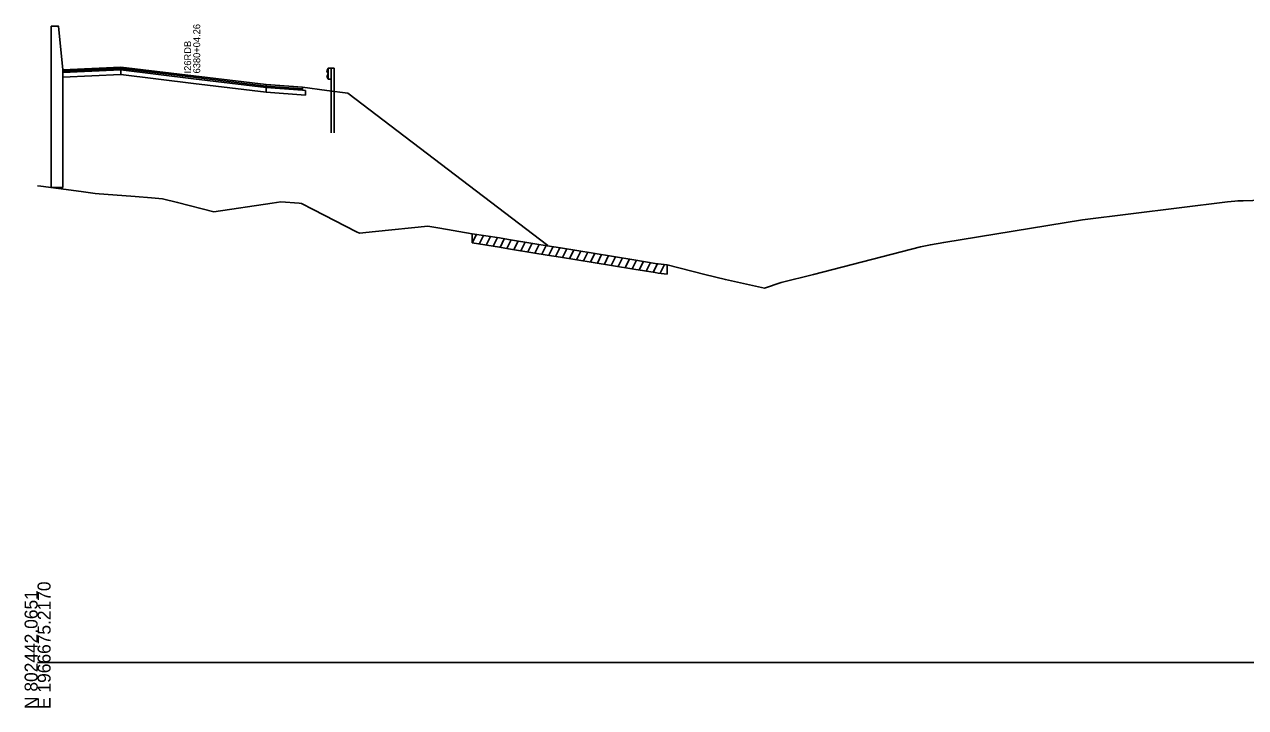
# Model space of a CAD drawing. Extents: x 1017 to 19997, y -1947 to 50737.
# Drawn here: x 11997.2 to 12260.5, y 35990.3 to 36137.5 of the extents above; entities that cross this region are included whole.
import ezdxf

# ---------------------------------------------------------------- set-up
doc = ezdxf.new("R2010")
doc.units = 0
for name, color, linetype in [('RD_GPK_XS_Cell', 7, 'Continuous'), ('RD_XS_Base', 7, 'Continuous'), ('RD_XS_ExGround', 7, 'Continuous'), ('RD_XS_ExPaveRet', 7, 'Continuous'), ('RD_XS_GR', 7, 'Continuous'), ('RD_XS_Greenside', 7, 'Continuous'), ('RD_XS_MedBWall', 7, 'Continuous'), ('RD_XS_Pave', 7, 'Continuous'), ('RD_XS_PaveOvlay', 7, 'Continuous'), ('RD_XS_TX_Notes', 7, 'Continuous')]:
    doc.layers.add(name, color=color, linetype=linetype)

msp = doc.modelspace()

# ---------------------------------------------------------------- linework, layer by layer
at = {"layer": 'RD_GPK_XS_Cell'}
msp.add_line((12000, 36000), (12600, 36000), dxfattribs=at)
at = {"layer": 'RD_XS_Base'}
for points in [[(12017.96, 36127.73), (12005.46, 36127.16)], [(12005.46, 36127.16), (12005.46, 36126.16)], [(12005.46, 36126.16), (12017.96, 36126.73)], [(12017.96, 36126.73), (12017.96, 36127.73)], [(12017.96, 36126.73), (12033.61, 36124.83), (12049.28, 36122.94)], [(12049.28, 36122.94), (12049.28, 36123.94)], [(12057.77, 36123.33), (12057.12, 36123.37), (12049.28, 36123.94)], [(12049.28, 36122.94), (12057.77, 36122.33)], [(12057.77, 36122.33), (12057.77, 36123.33)]]:
    msp.add_lwpolyline(points, dxfattribs=at)
at = {"layer": 'RD_XS_ExGround'}
msp.add_lwpolyline([(12000, 36102.75), (12000.68, 36102.68), (12009.42, 36101.52), (12012.39, 36101.12), (12013.3, 36101.07), (12014.3, 36100.99), (12021.04, 36100.46), (12024.54, 36100.18), (12026.91, 36099.98), (12030.2, 36099.18), (12038.01, 36097.19), (12050.61, 36099), (12052.48, 36099.29), (12056.41, 36099.01), (12056.9, 36098.98), (12059.45, 36097.67), (12068.8, 36092.86), (12069.39, 36092.56), (12072.89, 36092.92), (12084.15, 36094.05), (12086.76, 36093.63), (12093.71, 36092.44), (12099.58, 36091.52), (12101.56, 36091.21), (12107.24, 36090.27), (12109.88, 36089.84), (12112.78, 36089.4), (12119.77, 36088.26), (12128.56, 36086.83), (12133.15, 36086.05), (12133.83, 36085.96), (12135.73, 36085.7), (12143.86, 36083.68), (12148.31, 36082.56), (12156.75, 36080.69), (12160.32, 36081.94), (12167.29, 36083.68), (12190.41, 36089.6), (12192.53, 36090.06), (12195.39, 36090.58), (12225.32, 36095.46), (12256.61, 36099.28), (12258.16, 36099.47), (12258.81, 36099.53), (12259.97, 36099.55), (12294.89, 36100.77)], dxfattribs=at)
at = {"layer": 'RD_XS_ExPaveRet'}
for p, q in [((12093.71, 36090.44), (12093.71, 36092.44)), ((12093.71, 36090.44), (12094.64, 36092.3)), ((12095.21, 36090.21), (12096.14, 36092.06)), ((12096.71, 36089.97), (12097.64, 36091.83)), ((12098.21, 36089.74), (12099.14, 36091.59)), ((12099.71, 36089.5), (12100.64, 36091.36)), ((12101.21, 36089.27), (12102.13, 36091.12)), ((12093.71, 36090.44), (12099.58, 36089.52)), ((12099.58, 36089.52), (12101.56, 36089.21)), ((12101.56, 36089.21), (12107.24, 36088.27)), ((12102.71, 36089.02), (12103.63, 36090.87)), ((12104.21, 36088.77), (12105.13, 36090.62)), ((12105.71, 36088.52), (12106.63, 36090.37)), ((12107.21, 36088.27), (12108.13, 36090.12)), ((12107.24, 36088.27), (12109.88, 36087.84)), ((12108.71, 36088.03), (12109.63, 36089.88)), ((12110.21, 36087.79), (12111.14, 36089.65)), ((12111.71, 36087.56), (12112.64, 36089.42)), ((12113.21, 36087.33), (12114.13, 36089.18)), ((12114.71, 36087.08), (12115.63, 36088.93)), ((12116.21, 36086.84), (12117.13, 36088.69)), ((12117.71, 36086.59), (12118.63, 36088.44)), ((12109.88, 36087.84), (12112.78, 36087.4)), ((12112.78, 36087.4), (12119.77, 36086.26)), ((12119.21, 36086.35), (12120.13, 36088.2)), ((12119.77, 36086.26), (12128.56, 36084.83)), ((12120.71, 36086.1), (12121.63, 36087.95)), ((12122.21, 36085.86), (12123.13, 36087.71)), ((12123.71, 36085.62), (12124.63, 36087.47)), ((12125.21, 36085.37), (12126.13, 36087.22)), ((12126.71, 36085.13), (12127.63, 36086.98)), ((12128.21, 36084.89), (12129.13, 36086.73)), ((12129.71, 36084.63), (12130.63, 36086.48)), ((12131.21, 36084.38), (12132.13, 36086.22)), ((12132.71, 36084.13), (12133.64, 36085.98)), ((12134.21, 36083.91), (12135.15, 36085.78)), ((12135.73, 36085.7), (12135.73, 36083.7)), ((12128.56, 36084.83), (12133.15, 36084.05)), ((12133.15, 36084.05), (12133.83, 36083.96)), ((12133.83, 36083.96), (12135.73, 36083.7))]:
    msp.add_line(p, q, dxfattribs=at)
at = {"layer": 'RD_XS_GR'}
for points in [[(12062.66, 36128.11), (12062.35, 36127.52)], [(12062.66, 36125.75), (12062.66, 36128.11)], [(12062.66, 36128.11), (12063.3, 36128.11)], [(12063.3, 36128.11), (12063.94, 36128.1)], [(12063.3, 36123.18), (12063.3, 36128.11)], [(12063.3, 36128.11), (12063.3, 36125.74)], [(12063.94, 36128.1), (12063.94, 36123.1)], [(12062.35, 36127.52), (12062.65, 36126.91)], [(12062.65, 36126.91), (12062.35, 36126.35)], [(12062.35, 36126.35), (12062.66, 36125.75)], [(12063.3, 36125.74), (12062.66, 36125.75)], [(12063.94, 36123.1), (12063.3, 36123.18)], [(12063.3, 36114.18), (12063.3, 36123.18)], [(12063.94, 36123.1), (12063.94, 36114.18)]]:
    msp.add_lwpolyline(points, dxfattribs=at)
at = {"layer": 'RD_XS_Greenside'}
for points in [[(12057.12, 36124.01), (12062.34, 36123.31)], [(12062.34, 36123.31), (12066.91, 36122.7), (12110.02, 36089.9)]]:
    msp.add_lwpolyline(points, dxfattribs=at)
at = {"layer": 'RD_XS_MedBWall'}
for points in [[(12002.96, 36102.39), (12002.96, 36137.17)], [(12002.96, 36137.17), (12004.52, 36137.14), (12005.46, 36127.79)], [(12005.46, 36127.79), (12005.46, 36102.41)], [(12005.46, 36102.41), (12002.96, 36102.39)]]:
    msp.add_lwpolyline(points, dxfattribs=at)
at = {"layer": 'RD_XS_Pave'}
for points in [[(12017.96, 36128.05), (12005.46, 36127.47)], [(12017.96, 36127.73), (12017.96, 36128.05)], [(12017.96, 36128.05), (12033.61, 36126.15), (12049.28, 36124.26)], [(12005.46, 36127.47), (12005.46, 36127.16)], [(12049.28, 36123.94), (12033.61, 36125.83), (12017.96, 36127.73)], [(12049.28, 36124.26), (12049.28, 36123.94)], [(12057.12, 36123.69), (12049.28, 36124.26)], [(12049.28, 36123.94), (12057.12, 36123.37)], [(12057.12, 36123.37), (12057.12, 36123.69)]]:
    msp.add_lwpolyline(points, dxfattribs=at)
at = {"layer": 'RD_XS_PaveOvlay'}
for points in [[(12017.96, 36128.37), (12005.46, 36127.79)], [(12005.46, 36127.79), (12005.46, 36127.47)], [(12049.28, 36124.57), (12033.61, 36126.47), (12017.96, 36128.37)], [(12017.96, 36128.37), (12017.96, 36128.05)], [(12049.28, 36124.26), (12049.28, 36124.57)], [(12049.28, 36124.57), (12057.12, 36124.01)], [(12057.12, 36124.01), (12057.12, 36123.69)]]:
    msp.add_lwpolyline(points, dxfattribs=at)

# ---------------------------------------------------------------- texts
at = {"layer": 'RD_GPK_XS_Cell'}
for s, p in [('E 1966675.2170', (12002.8, 35990)), ('N 802442.0651', (12000, 35990))]:
    msp.add_text(s, height=2.8, rotation=90, dxfattribs=at).set_placement(p)
at = {"layer": 'RD_XS_TX_Notes'}
for s, p in [(' 6380+04.26', (12035.06, 36126.43)), (' I26RDB', (12033.11, 36126.43))]:
    msp.add_text(s, height=1.5, rotation=90, dxfattribs=at).set_placement(p)

doc.saveas('drawing.dxf')
